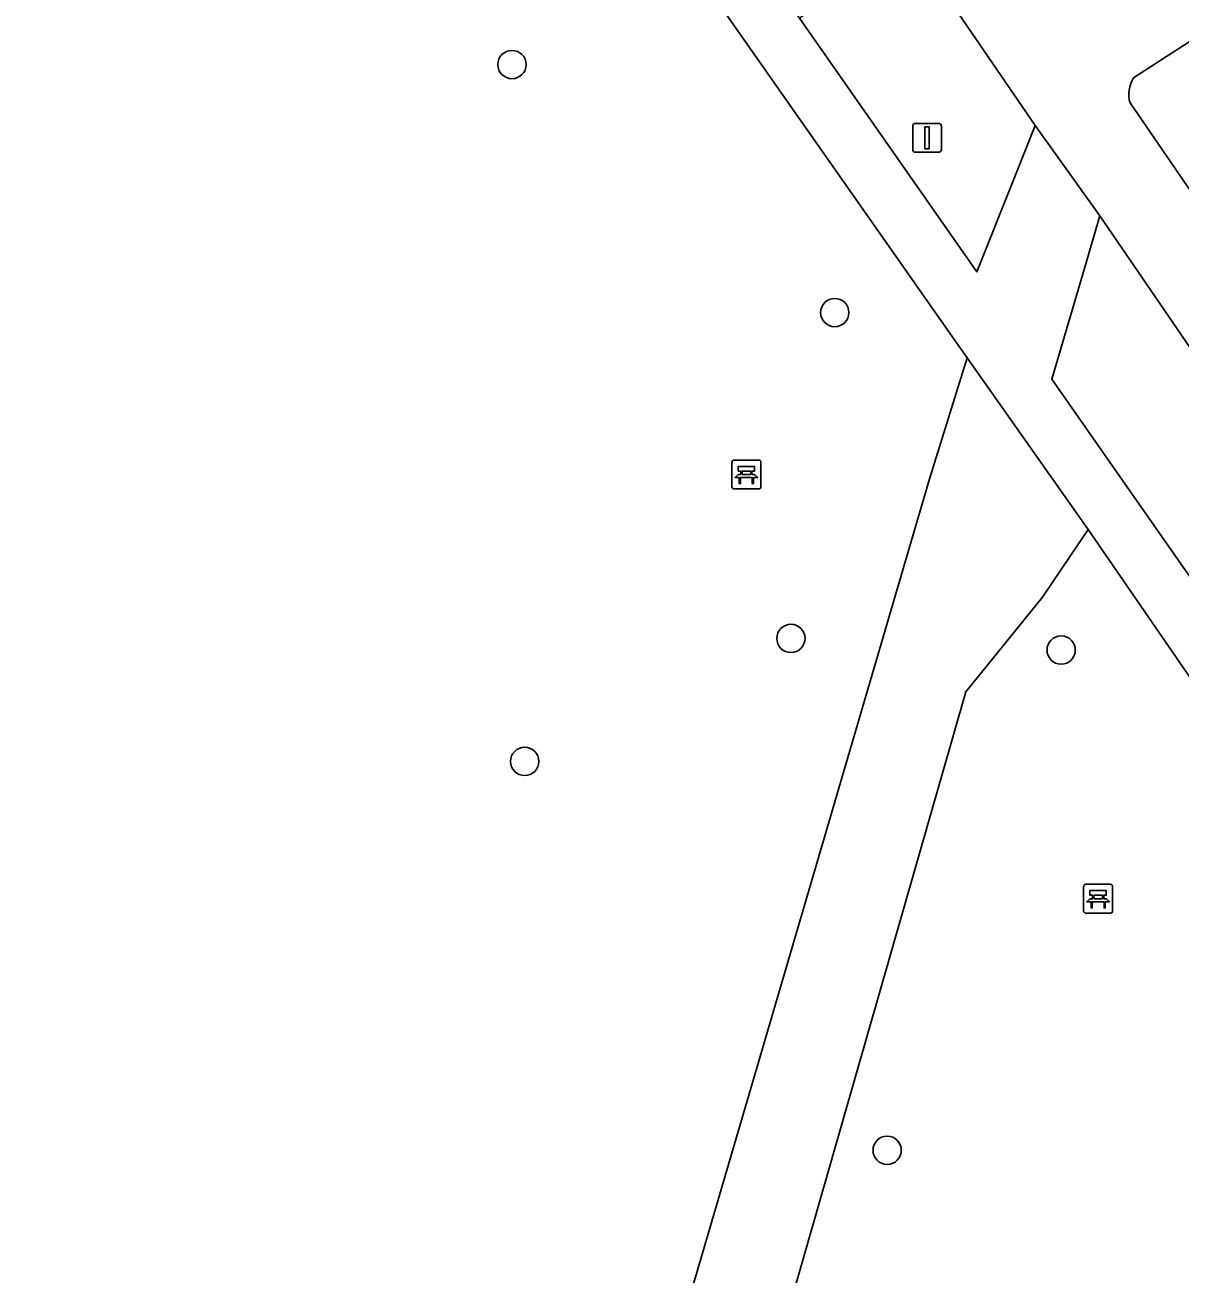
# Model space of a CAD drawing. Extents: x 159888 to 160761, y 384031 to 384750.
# Drawn here: x 160238.89 to 160278.81, y 384258.44 to 384301.61 of the extents above; entities that cross this region are included whole.
import ezdxf

# ---------------------------------------------------------------- set-up
doc = ezdxf.new("R2010")
doc.units = 0
for name, color, linetype in [('IMGEO_Bank', 7, 'Continuous'), ('IMGEO_Berm_groen', 7, 'Continuous'), ('IMGEO_Boom', 7, 'Continuous'), ('IMGEO_Fietspad_gesloten', 7, 'Continuous'), ('IMGEO_Groenvoorziening', 7, 'Continuous'), ('IMGEO_Lichtmast', 7, 'Continuous'), ('IMGEO_Voetpad_gesloten', 7, 'Continuous'), ('IMGEO_Voetpad_halfverhard', 7, 'Continuous')]:
    doc.layers.add(name, color=color, linetype=linetype)

msp = doc.modelspace()

# ---------------------------------------------------------------- linework, layer by layer
at = {"layer": 'IMGEO_Bank'}
for p, q in [((160263.304, 384285.662), (160263.304, 384286.503)), ((160263.304, 384286.503), (160263.304, 384285.662)), ((160263.379, 384286.587), (160264.22, 384286.587)), ((160264.22, 384286.587), (160263.379, 384286.587)), ((160264.304, 384286.512), (160264.304, 384285.671)), ((160264.304, 384285.671), (160264.304, 384286.512)), ((160264.001, 384285.985), (160263.608, 384285.985)), ((160263.613, 384286.093), (160263.613, 384286.199)), ((160263.657, 384286.199), (160263.657, 384286.093)), ((160263.945, 384286.205), (160263.663, 384286.205)), ((160263.663, 384286.087), (160263.945, 384286.087)), ((160263.951, 384286.093), (160263.951, 384286.199)), ((160263.995, 384286.199), (160263.995, 384286.093)), ((160264.229, 384285.587), (160263.388, 384285.587)), ((160263.388, 384285.587), (160264.229, 384285.587)), ((160275.452, 384271.008), (160275.452, 384271.849)), ((160275.452, 384271.849), (160275.452, 384271.008)), ((160275.527, 384271.933), (160276.368, 384271.933)), ((160276.368, 384271.933), (160275.527, 384271.933)), ((160275.761, 384271.439), (160275.761, 384271.545)), ((160275.805, 384271.545), (160275.805, 384271.439)), ((160276.093, 384271.551), (160275.811, 384271.551)), ((160276.099, 384271.439), (160276.099, 384271.545)), ((160276.143, 384271.545), (160276.143, 384271.439)), ((160276.452, 384271.858), (160276.452, 384271.017)), ((160276.452, 384271.017), (160276.452, 384271.858)), ((160276.149, 384271.331), (160275.756, 384271.331)), ((160275.811, 384271.433), (160276.093, 384271.433)), ((160276.377, 384270.933), (160275.536, 384270.933)), ((160275.536, 384270.933), (160276.377, 384270.933))]:
    msp.add_line(p, q, dxfattribs=at)
for points in [[(160263.607, 384286.205), (160263.521, 384286.205), (160263.521, 384286.366), (160264.084, 384286.366), (160264.084, 384286.205), (160264.001, 384286.205)], [(160263.551, 384285.985), (160263.409, 384285.985), (160263.521, 384286.087), (160263.607, 384286.087)], [(160263.601, 384285.978), (160263.601, 384285.771), (160263.558, 384285.771), (160263.558, 384285.978)], [(160264.001, 384286.087), (160264.084, 384286.087), (160264.196, 384285.985), (160264.057, 384285.985)], [(160264.051, 384285.978), (160264.051, 384285.771), (160264.007, 384285.771), (160264.007, 384285.978)], [(160275.755, 384271.551), (160275.669, 384271.551), (160275.669, 384271.712), (160276.232, 384271.712), (160276.232, 384271.551), (160276.149, 384271.551)], [(160275.699, 384271.331), (160275.557, 384271.331), (160275.669, 384271.433), (160275.755, 384271.433)], [(160275.749, 384271.324), (160275.749, 384271.117), (160275.706, 384271.117), (160275.706, 384271.324)], [(160276.149, 384271.433), (160276.232, 384271.433), (160276.344, 384271.331), (160276.205, 384271.331)], [(160276.199, 384271.324), (160276.199, 384271.117), (160276.155, 384271.117), (160276.155, 384271.324)]]:
    msp.add_lwpolyline(points, dxfattribs=at)
for centre, radius, start, end in [((160263.382, 384286.509), 0.0779, 92.4484, 184.2845), ((160263.382, 384286.509), 0.0779, 92.4484, 184.2845), ((160264.226, 384286.509), 0.0779, 2.4484, 94.2845), ((160264.226, 384286.509), 0.0779, 2.4484, 94.2845), ((160263.551, 384285.978), 0.00671, 2.8957, 87.1043), ((160263.608, 384285.978), 0.00671, 92.8957, 177.1043), ((160263.606, 384286.198), 0.00671, 2.8957, 87.1043), ((160263.606, 384286.094), 0.00671, 272.8957, 357.1043), ((160263.663, 384286.198), 0.00671, 92.8957, 177.1043), ((160263.663, 384286.094), 0.00671, 182.8957, 267.1043), ((160263.945, 384286.198), 0.00671, 2.8957, 87.1043), ((160263.945, 384286.094), 0.00671, 272.8957, 357.1043), ((160264.002, 384286.198), 0.00671, 92.8957, 177.1043), ((160264.002, 384286.094), 0.00671, 182.8957, 267.1043), ((160264, 384285.978), 0.00671, 2.8957, 87.1043), ((160264.057, 384285.978), 0.00671, 92.8957, 177.1043), ((160263.382, 384285.665), 0.0779, 182.4484, 274.2845), ((160263.382, 384285.665), 0.0779, 182.4484, 274.2845), ((160264.226, 384285.665), 0.0779, 272.4484, 4.2845), ((160264.226, 384285.665), 0.0779, 272.4484, 4.2845), ((160275.53, 384271.855), 0.0779, 92.4484, 184.2845), ((160275.53, 384271.855), 0.0779, 92.4484, 184.2845), ((160275.754, 384271.544), 0.00671, 2.8957, 87.1043), ((160275.811, 384271.544), 0.00671, 92.8957, 177.1043), ((160276.093, 384271.544), 0.00671, 2.8957, 87.1043), ((160276.15, 384271.544), 0.00671, 92.8957, 177.1043), ((160276.374, 384271.855), 0.0779, 2.4484, 94.2845), ((160276.374, 384271.855), 0.0779, 2.4484, 94.2845), ((160275.699, 384271.324), 0.00671, 2.8957, 87.1043), ((160275.756, 384271.324), 0.00671, 92.8957, 177.1043), ((160275.754, 384271.44), 0.00671, 272.8957, 357.1043), ((160275.811, 384271.44), 0.00671, 182.8957, 267.1043), ((160276.093, 384271.44), 0.00671, 272.8957, 357.1043), ((160276.15, 384271.44), 0.00671, 182.8957, 267.1043), ((160276.148, 384271.324), 0.00671, 2.8957, 87.1043), ((160276.205, 384271.324), 0.00671, 92.8957, 177.1043), ((160275.53, 384271.011), 0.0779, 182.4484, 274.2845), ((160275.53, 384271.011), 0.0779, 182.4484, 274.2845), ((160276.374, 384271.011), 0.0779, 272.4484, 4.2845), ((160276.374, 384271.011), 0.0779, 272.4484, 4.2845)]:
    msp.add_arc(centre, radius, start, end, dxfattribs=at)
at = {"layer": 'IMGEO_Berm_groen'}
for points in [[(160246.106, 384338.221), (160244.888, 384337.345), (160242.369, 384335.534), (160257.471, 384313.515), (160263.851, 384304.396), (160265.215, 384305.276), (160266.992, 384302.822), (160265.632, 384301.851), (160271.767, 384293.083), (160273.112, 384296.463), (160273.78, 384298.143), (160261.712, 384315.783)], [(160276.01, 384295.023), (160275.464, 384293.165), (160274.352, 384289.384), (160282.072, 384278.341), (160283.369, 384279.235), (160285.073, 384276.775), (160283.792, 384275.881), (160287.579, 384270.463), (160296.559, 384257.184), (160298.946, 384258.862), (160300.173, 384259.725), (160296.74, 384264.74)]]:
    msp.add_lwpolyline(points, close=True, dxfattribs=at)
for points in [[(160282.927, 384296.681), (160280.725, 384299.878), (160279.645, 384301.394), (160277.953, 384300.296), (160277.177, 384299.792)], [(160277.053, 384298.924), (160299.299, 384266.468), (160302.77, 384261.404)]]:
    msp.add_lwpolyline(points, dxfattribs=at)
msp.add_arc((160278.101, 384299.217), 1.088, 148.1082, 195.6316, dxfattribs=at)
at = {"layer": 'IMGEO_Boom'}
for centre in [(160255.705, 384300.247), (160266.856, 384291.681), (160265.339, 384280.424), (160274.675, 384280.023), (160256.145, 384276.177), (160268.665, 384262.743)]:
    msp.add_circle(centre, 0.489, dxfattribs=at)
at = {"layer": 'IMGEO_Fietspad_gesloten'}
for points in [[(160277.177, 384299.792), (160277.953, 384300.296), (160279.645, 384301.394), (160277.568, 384304.503), (160277.183, 384303.544), (160276.633, 384303.135), (160276.2, 384302.834), (160275.631, 384302.439), (160274.841, 384302.211), (160274.804, 384302.215), (160273.725, 384303.776), (160272.795, 384305.122), (160249.116, 384339.382)], [(160246.106, 384338.221), (160261.712, 384315.783), (160273.78, 384298.143), (160276.01, 384295.023), (160296.74, 384264.74)], [(160302.77, 384261.404), (160299.299, 384266.468), (160277.053, 384298.924)]]:
    msp.add_lwpolyline(points, dxfattribs=at)
msp.add_arc((160278.101, 384299.217), 1.088, 148.1082, 195.6316, dxfattribs=at)
at = {"layer": 'IMGEO_Groenvoorziening'}
msp.add_lwpolyline([(160251.408, 384221.342), (160259.588, 384250), (160270.136, 384285.974), (160271.425, 384290.115), (160271.15, 384290.507), (160255.772, 384312.455), (160238.885, 384336.845)], dxfattribs=at)
msp.add_lwpolyline([(160301.515, 384208.394), (160308.685, 384232.517), (160309.437, 384235.048), (160275.61, 384284.187), (160274.025, 384281.844), (160271.381, 384278.577), (160255.667, 384223.782), (160255.56, 384217.979), (160263.614, 384215.908), (160272.986, 384251.64), (160283.919, 384248.623), (160276.578, 384212.303), (160300.955, 384206.508)], close=True, dxfattribs=at)
at = {"layer": 'IMGEO_Lichtmast'}
for p, q in [((160269.547, 384297.317), (160269.547, 384298.117)), ((160269.547, 384298.117), (160269.547, 384297.317)), ((160269.647, 384298.217), (160270.437, 384298.217)), ((160270.437, 384298.217), (160269.647, 384298.217)), ((160270.537, 384298.117), (160270.537, 384297.317)), ((160270.537, 384297.317), (160270.537, 384298.117)), ((160270.437, 384297.217), (160269.647, 384297.217)), ((160269.647, 384297.217), (160270.437, 384297.217))]:
    msp.add_line(p, q, dxfattribs=at)
msp.add_lwpolyline([(160269.967, 384298.092), (160270.117, 384298.092), (160270.117, 384297.342), (160269.967, 384297.342), (160269.967, 384298.092)], dxfattribs=at)
for centre, start, end in [((160269.647, 384298.117), 90, 180), ((160269.647, 384298.117), 90, 180), ((160270.437, 384298.117), 0, 90), ((160270.437, 384298.117), 360, 90), ((160269.647, 384297.317), 180, 270), ((160269.647, 384297.317), 180, 270), ((160270.437, 384297.317), 270, 0), ((160270.437, 384297.317), 270, 0)]:
    msp.add_arc(centre, 0.1, start, end, dxfattribs=at)
at = {"layer": 'IMGEO_Voetpad_gesloten'}
msp.add_lwpolyline([(160255.56, 384217.979), (160255.667, 384223.782), (160271.381, 384278.577), (160274.025, 384281.844), (160275.61, 384284.187), (160271.425, 384290.115), (160270.136, 384285.974), (160259.588, 384250), (160251.408, 384221.342)], dxfattribs=at)
at = {"layer": 'IMGEO_Voetpad_halfverhard'}
msp.add_lwpolyline([(160282.072, 384278.341), (160274.352, 384289.384), (160275.464, 384293.165), (160276.01, 384295.023), (160273.78, 384298.143), (160273.112, 384296.463), (160271.767, 384293.083), (160265.632, 384301.851), (160263.851, 384304.396), (160257.471, 384313.515), (160242.369, 384335.534), (160244.888, 384337.345), (160246.106, 384338.221), (160244.312, 384340.838), (160243.139, 384339.978), (160240.539, 384338.074), (160238.885, 384336.845), (160255.772, 384312.455), (160271.15, 384290.507), (160271.425, 384290.115), (160275.61, 384284.187), (160309.437, 384235.048)], dxfattribs=at)

doc.saveas('drawing.dxf')
